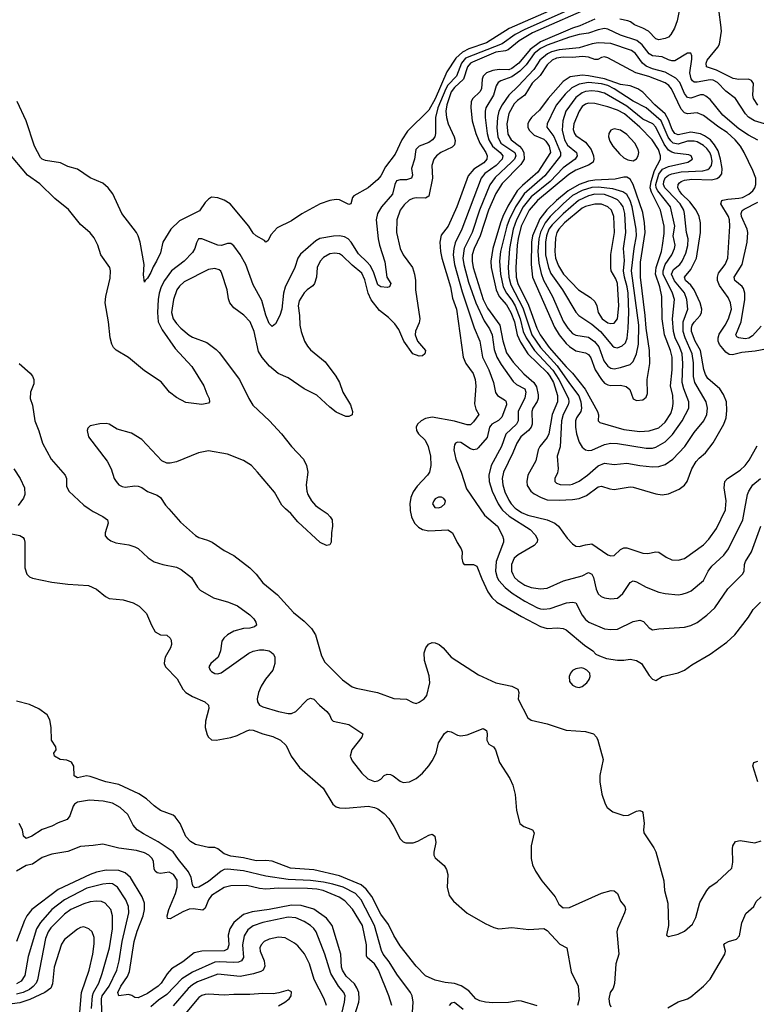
# Model space of a CAD drawing. Header units: inches. Extents: x 884549 to 1028252, y 526810 to 653624.
# Tile 903 of 1056: x 991969 to 996580, y 606897 to 613063. Entities that reach past the tile are written whole.
import ezdxf

# ---------------------------------------------------------------- set-up
doc = ezdxf.new("R2010")
doc.units = ezdxf.units.IN
doc.header["$MEASUREMENT"] = 0
doc.layers.add('A9690', color=7, linetype='Continuous')
doc.layers.add('A9691', color=7, linetype='Continuous')

msp = doc.modelspace()

# ---------------------------------------------------------------- linework, layer by layer
at = {"layer": 'A9690', "color": 5}
for points, elevation in [([(992404.6, 610000), (992430, 609983.1), (992490, 609952.2), (992518, 609930), (992523.8, 609910), (992503.7, 609850), (992504.9, 609830), (992515.8, 609815.8), (992539.3, 609799.3), (992570, 609787), (992653.1, 609773.1), (992690, 609762), (992710, 609750.6), (992772.8, 609692.8), (992810, 609666.7), (992864.7, 609650), (992950, 609633.6), (992979.6, 609619.6), (993044.9, 609570), (993081.3, 609510), (993099.3, 609490), (993182.4, 609442.4), (993275.2, 609415.2), (993331.9, 609391.9), (993410, 609334.9), (993435.6, 609310), (993447, 609290), (993450.4, 609270), (993439.3, 609260.7), (993410, 609252.6), (993370, 609251), (993310, 609232.8), (993270.3, 609210), (993247.4, 609190), (993234.9, 609170), (993226, 609110), (993212.2, 609070), (993164.9, 609030), (993154, 609010), (993160.7, 608990), (993170, 608980.7), (993190, 608968.5), (993210, 608967), (993230, 608972.4), (993403.8, 609096.2), (993430, 609108), (993470, 609116.5), (993496.9, 609116.9), (993530, 609110.4), (993542.9, 609102.9), (993557.1, 609090), (993565.3, 609070), (993565.3, 609030), (993553.1, 608990), (993507.5, 608932.5), (993481.6, 608890), (993464.5, 608850), (993455.3, 608810), (993457.4, 608790), (993470, 608770.4), (993490, 608760.2), (993589.4, 608729.4), (993650, 608717.3), (993670, 608717.7), (993696.9, 608730), (993770, 608805.7), (993790, 608814), (993810, 608808.2), (993844.9, 608770), (993892.4, 608730), (993908.2, 608710), (993920.3, 608680.3), (993930.4, 608670.3), (994028.8, 608648.8), (994116, 608590), (994111, 608570), (994049, 608490), (994038.7, 608450), (994050, 608422), (994110, 608344.9), (994147.9, 608307.9), (994190, 608292.2), (994210, 608295.3), (994230, 608307), (994250.9, 608329.1), (994270, 608338), (994290, 608336), (994307.4, 608327.4), (994350, 608294), (994370, 608286.7), (994409.6, 608290.4), (994450, 608310.7), (994490, 608343.8), (994530, 608390.3), (994550, 608420.9), (994575, 608470), (994590, 608534.8), (994627.1, 608592.9), (994638.3, 608601.7), (994650, 608606.4), (994670, 608602), (994710, 608582.4), (994730, 608578), (994770, 608584.9), (994870, 608624.2), (994890, 608610.4), (994894.7, 608590), (994892.2, 608550), (994906.6, 608526.6), (994934.8, 608510), (994946.8, 608490), (994972.4, 608410), (995037.6, 608310), (995056.4, 608270), (995070.3, 608210.3), (995078.4, 608110), (995099.6, 608030), (995125.5, 608010), (995179.1, 607990), (995190.3, 607970.3), (995171.3, 607890), (995170.3, 607810), (995178, 607770), (995197, 607730), (995238.3, 607670), (995321.1, 607570), (995343.8, 607523.8), (995370, 607501.6), (995410, 607503.1), (995610, 607592.7), (995670.4, 607610.4), (995690, 607607.7), (995710, 607590.7), (995730, 607542.8), (995757.3, 607510), (995762, 607490), (995755.5, 607470), (995710.3, 607369.8), (995707.4, 607350), (995718.6, 607210), (995700.8, 607150), (995692.5, 607027.5), (995683, 606997), (995666, 606970), (995657.6, 606930), (995660.7, 606900.7), (995670, 606880.7)], 2160), ([(992902, 610000), (992975.3, 609915.3), (993070, 609832), (993090, 609820.3), (993144.3, 609804.3), (993174.9, 609790), (993250, 609738.7), (993310, 609706.4), (993410, 609630.3), (993450.3, 609590), (993490, 609536.4), (993582, 609462), (993682.6, 609350), (993750, 609296.5), (993795.5, 609250), (993820.7, 609210), (993858.4, 609078.4), (993879.1, 609039.1), (993990, 608928), (994050, 608884.4), (994075.6, 608875.6), (994209.3, 608849.3), (994310, 608811.8), (994390, 608808.4), (994430, 608786), (994450, 608781.3), (994470, 608788.5), (994501.6, 608810), (994517.7, 608830), (994536.5, 608910), (994533, 608953), (994502.6, 609050), (994501.3, 609098.7), (994511.7, 609128.3), (994527.5, 609152.5), (994550, 609162), (994570, 609160.5), (994594.8, 609150), (994620.7, 609130), (994670.8, 609070), (994840.2, 608960.2), (994949.5, 608909.5), (995049.7, 608889.7), (995086.3, 608870), (995093.7, 608850), (995088.4, 608808.4), (995149.2, 608690), (995170, 608675.5), (995270, 608653.8), (995390, 608614.5), (995510, 608604.9), (995561.3, 608590), (995579.1, 608570), (995587.9, 608550), (995622, 608430), (995600.1, 608330), (995599.5, 608290), (995612.5, 608212.5), (995632.9, 608152.9), (995645.7, 608130), (995682.6, 608102.6), (995750, 608078.6), (995779.4, 608080.6), (995830, 608106.4), (995850, 608110.4), (995864.9, 608104.9), (995870, 608098), (995878.7, 608030), (995873.7, 607990), (995876.5, 607970), (995937.3, 607877.3), (995950, 607850.7), (996001.7, 607670), (996004.6, 607610), (996026, 607530), (996030.4, 607389.6), (996018, 607330), (996030, 607321), (996090, 607336.3), (996130, 607354.9), (996180.7, 607399.3), (996200.5, 607439.5), (996226.1, 607533.9), (996269.8, 607610.2), (996288, 607632), (996335.5, 607664.5), (996425.7, 607750), (996432.8, 607787.2), (996429.8, 607870.2), (996433.7, 607890), (996450, 607916.4), (996477.7, 607922.3), (996570, 607908.3), (996610, 607920.2)], 2180), ([(993850.1, 610000), (993893.4, 609970), (993913.4, 609950), (993924.9, 609930), (993927.7, 609890), (993920.4, 609850), (993919.1, 609790), (993910, 609774), (993890, 609769.4), (993850, 609789.6), (993710, 609918.9), (993665.4, 609970), (993633.5, 610000)], 2180), ([(994412.5, 610000), (994412.9, 609990), (994422, 609950), (994441, 609910), (994464.4, 609884.4), (994490.5, 609870.5), (994530, 609862.4), (994650, 609868.9), (994678, 609850), (994708.1, 609788.1), (994733.4, 609750), (994739.6, 609730), (994736.5, 609690), (994742, 609662), (994751.8, 609651.8), (994810, 609650.2), (994830, 609640.3), (994861.2, 609561.1), (994900.1, 609480.1), (994923.8, 609443.8), (994954.9, 609414.9), (995110, 609325), (995230, 609262.3), (995270, 609250.7), (995334.5, 609254.5), (995370, 609250.2), (995390, 609242.8), (995504.8, 609144.8), (995555.5, 609110), (995576.3, 609090), (995598.5, 609078.5), (995643.1, 609063.1), (995710, 609052.7), (995750, 609051.8), (995790, 609058.8), (995830.5, 609050.5), (995861.3, 609030), (995910, 608955.5), (995930, 608933), (995950, 608925.5), (995991.1, 608948.9), (996090, 608971.8), (996129.5, 608990), (996176.4, 609023.6), (996291.8, 609090), (996395.1, 609164.9), (996445.6, 609210), (996530, 609321.3), (996561, 609370), (996605.6, 609414.4)], 2220), ([(994851.5, 610000), (994879.5, 609959.5), (994959.2, 609890), (994990.3, 609830), (994996.9, 609810), (994996.5, 609790), (994952.4, 609670), (994946.5, 609610), (994956.8, 609570), (994967.4, 609550), (995007.4, 609507.4), (995052, 609472), (995130, 609420.6), (995210, 609379.2), (995230, 609373.3), (995250, 609370.8), (995290, 609375.9), (995391.1, 609411.1), (995430, 609416), (995450, 609411.3), (995490, 609333.8), (995510, 609306.8), (995531.8, 609290), (995630, 609248.5), (995670, 609244), (995710, 609247), (995810, 609293), (995850, 609302.7), (995873.5, 609293.5), (995910, 609253.4), (995930, 609241.7), (995970, 609247.6), (996130, 609258), (996170, 609267.9), (996210, 609287.9), (996270, 609334.3), (996319.9, 609380.1), (996402.5, 609497.5), (996494, 609590), (996504.5, 609610), (996505.8, 609650), (996513, 609670), (996549.9, 609730), (996608.5, 609890)], 2240), ([(994984.2, 610000), (994990.6, 609990.6), (995032.8, 609952.8), (995163.8, 609870), (995196.5, 609836.5), (995209.2, 609810), (995207.2, 609790), (995189.2, 609770), (995088.2, 609711.8), (995065.1, 609690), (995048.4, 609650), (995048.4, 609610), (995055.6, 609590), (995067.1, 609570), (995086.4, 609550), (995130, 609521.8), (995170, 609507.3), (995230, 609498.4), (995270, 609503.2), (995371.9, 609548.1), (995490, 609579.7), (995530, 609600.7), (995549.4, 609589.4), (995561.1, 609570), (995576.7, 609496.7), (995590, 609468), (995608, 609450), (995630, 609441.6), (995670, 609434.9), (995710, 609440.3), (995745.1, 609470), (995790, 609538.9), (995810, 609547.9), (995830, 609542.8), (995890, 609509.2), (995970, 609478.5), (996008.7, 609468.7), (996090, 609461.4), (996115.9, 609464.1), (996150, 609475), (996172.9, 609487), (996248.8, 609551.2), (996279.4, 609610), (996300.5, 609639.5), (996377.3, 609710), (996406.6, 609750), (996496.1, 609930), (996508.7, 610000)], 2260), ([(995075.7, 610000), (995110, 609977.5), (995150, 609960.1), (995271.6, 609930), (995319.2, 609910), (995341.5, 609890), (995395.4, 609815.4), (995430, 609779.6), (995450, 609766.7), (995470, 609764.5), (995510, 609775.1), (995550, 609779.3), (995650, 609712.4), (995670, 609704.4), (995690, 609707.9), (995730, 609745.2), (995750, 609755.2), (995770, 609754.3), (995870, 609720.9), (995900, 609720), (995950, 609730.2), (995970, 609727.6), (996016.4, 609696.4), (996050, 609680.9), (996090, 609677.3), (996130, 609687.9), (996250, 609774.2), (996282.5, 609810), (996330, 609877.4), (996385.9, 609994.1), (996386.5, 610000)], 2280), ([(991888, 609850), (991970, 609832), (991990, 609820.2), (991997.2, 609810), (992002, 609790), (992001.2, 609630), (992012.9, 609590), (992030, 609574.6), (992050, 609564.6), (992170, 609540.3), (992270, 609527.9), (992399.5, 609519.5), (992450, 609497.1), (992506.4, 609450), (992530, 609438.9), (992616, 609430), (992678.8, 609410), (992718, 609390), (992763.4, 609343.4), (992793.4, 609270), (992816.3, 609230), (992850, 609210.4), (992890, 609208.5), (992910, 609190.6), (992916.4, 609176.4), (992918.4, 609150), (992913.8, 609130), (992880.2, 609070), (992875.2, 609050), (992873.8, 609030), (992881.7, 609010), (992954.5, 608934.5), (992990.1, 608870.1), (993008.2, 608850), (993050, 608824.4), (993128.2, 608790), (993150.4, 608770), (993154, 608750), (993132.3, 608670), (993130.9, 608630), (993143.4, 608583.4), (993150.2, 608570.2), (993170, 608553.4), (993198, 608550), (993290, 608566.8), (993330, 608580.5), (993390, 608610.2), (993410, 608614.8), (993430, 608613.4), (993490, 608590.2), (993553.4, 608573.4), (993601.6, 608550), (993637.8, 608517.7), (993669.1, 608450), (993719.7, 608379.7), (993868.8, 608250), (993930, 608150.3), (993950, 608134.2), (993970, 608126.2), (994010, 608124), (994150, 608137.7), (994190, 608130.2), (994210, 608120.3), (994250, 608092.4), (994280.5, 608060.5), (994311.2, 608011.2), (994350, 607933.4), (994370, 607914.4), (994387.1, 607907.1), (994431.8, 607908.2), (994461.3, 607918.7), (994530, 607956.4), (994550, 607962), (994566.8, 607950), (994573.1, 607910), (994561.3, 607850), (994561.6, 607830), (994570, 607814.8), (994625.8, 607765.8), (994641.1, 607741.1), (994648, 607710), (994644.9, 607630), (994657.5, 607577.5), (994683.5, 607543.5), (994770, 607467), (994881.9, 607401.9), (994936.9, 607376.9), (994968.6, 607368.6), (995050, 607376.8), (995155.4, 607364.6), (995250, 607372.3), (995270, 607359.5), (995350, 607272.4), (995393, 607250), (995420.3, 607100.3), (995465.5, 607010), (995470.3, 606929.7), (995460.5, 606890)], 2140), ([(995207.7, 606887.7), (995110, 606917.1), (995090, 606918.6), (995028.8, 606908.8), (994930, 606906.6), (994884, 606910), (994850, 606918.4), (994823.5, 606930), (994780.6, 606980.6), (994733, 607013), (994690, 607026.4), (994632.5, 607032.5), (994570, 607047.6), (994510, 607075.8), (994450, 607136.3), (994350, 607262.6), (994310, 607328.2), (994277, 607397), (994230, 607461.6), (994172.5, 607572.5), (994138.2, 607618.2), (994105.6, 607645.6), (993970, 607701.6), (993810, 607739.3), (993664.5, 607750), (993550, 607793.1), (993510, 607797.4), (993450, 607795), (993370, 607814.1), (993290, 607824.9), (993250, 607839.3), (993210, 607870.9), (993190, 607879.2), (993150, 607879.1), (993070, 607896.9), (993037.4, 607917.3), (993010, 607947.8), (992972.8, 608030), (992942, 608070), (992930, 608080.4), (992850, 608109.7), (992810, 608139.7), (992763.9, 608183.9), (992715, 608215), (992590, 608273.3), (992509.2, 608290), (992410, 608324.2), (992387.7, 608327.7), (992330, 608315.8), (992310, 608326.6), (992308.2, 608388.1), (992293.3, 608413.3), (992264.6, 608424.6), (992222.7, 608430), (992186.6, 608450), (992182.4, 608470), (992197, 608490), (992195.1, 608510), (992167.3, 608550), (992165.6, 608630), (992158.3, 608678.3), (992140.4, 608710), (992090, 608746.3), (992030, 608774.2), (991950, 608794.2)], 2140), ([(996589.7, 608290), (996557, 608390), (996565.2, 608410), (996590, 608419.1)], 2180), ([(994423.3, 606783.3), (994431.7, 606910), (994425, 606950), (994415.3, 606970), (994330, 607084.8), (994282.3, 607162.3), (994244.5, 607210), (994233.4, 607233.4), (994189.6, 607390), (994105.7, 607550), (994070, 607591.1), (993994.2, 607630), (993928.6, 607650), (993870, 607661.9), (993790, 607672.7), (993650, 607677.7), (993510, 607698.5), (993370, 607732.5), (993270, 607743.1), (993250, 607740.4), (993229.7, 607730.3), (993150, 607666.6), (993090, 607630.7), (993065.8, 607625.8), (993054.7, 607634.7), (993050, 607646), (993042.2, 607690), (993026.1, 607726.1), (992962.7, 607802.7), (992930, 607852.1), (992835, 607915), (992743.5, 607963.5), (992703.5, 607990), (992678.5, 608018.5), (992646.1, 608086.1), (992598.7, 608130), (992550, 608155.5), (992490.9, 608169.1), (992405.6, 608174.4), (992330, 608162.2), (992311.7, 608150), (992303, 608137), (992283, 608077), (992265.7, 608054.3), (992210, 608034), (992170, 608012), (992110, 607990.7), (992045.3, 607950), (992010, 607935.8), (991993.3, 607950), (991987.6, 607990), (991965.1, 608030)], 2160), ([(994298.7, 606890), (994279, 606950), (994214.4, 607110), (994189.6, 607149.7), (994143.9, 607190), (994140, 607200), (994139.1, 607270), (994114.6, 607390), (994052.9, 607492.9), (994004.6, 607544.6), (993967.9, 607567.9), (993869.2, 607609.3), (993830, 607617.5), (993770, 607621.5), (993590, 607623.4), (993510, 607617.3), (993470, 607621.7), (993390, 607639.9), (993290, 607639.2), (993250, 607627.6), (993170, 607578.3), (993150.1, 607550), (993130, 607499.1), (993114.6, 607485.4), (993054, 607494), (993030, 607491.8), (992990, 607476.2), (992910, 607431.5), (992894.2, 607434.2), (992891.6, 607451.6), (992901.7, 607490), (992944, 607590), (992954.3, 607630), (992954.6, 607674.6), (992932.3, 607710), (992904.8, 607724.8), (992850, 607716.4), (992830, 607719.7), (992816.9, 607730), (992810, 607744.2), (992806.3, 607790), (992799, 607810), (992777.3, 607830), (992750, 607844.8), (992700, 607860), (992590, 607874.3), (992490, 607900.6), (992430, 607890.5), (992350, 607884.8), (992270, 607854.6), (992170, 607837.5), (992110, 607815.9), (992050, 607775.3), (992010, 607766), (991948.7, 607730)], 2180), ([(994062.1, 606817.9), (994091.7, 606910), (994095, 606930), (994091.6, 606970), (994080.4, 607000.4), (994065.2, 607025.2), (994013, 607073), (993989.9, 607110), (993983.3, 607130), (993978.7, 607210), (993925, 607390), (993890, 607435.4), (993810, 607492), (993730, 607516.3), (993670, 607518.4), (993530, 607490.6), (993423.7, 607476.4), (993370, 607458.4), (993310.1, 607410), (993285, 607370), (993274.8, 607330), (993277.6, 607270), (993270, 607242.5), (993248.6, 607231.4), (993109.5, 607230.5), (993061.8, 607218.2), (992990, 607162.2), (992920.2, 607119.8), (992892.5, 607087.5), (992855.4, 607030), (992836.3, 607010), (992770, 606965), (992710, 606938.1), (992690, 606938.5), (992671.7, 606951.7), (992650, 606959.1), (992589.9, 606949.9), (992583.8, 606970), (992603.1, 607010), (992643.2, 607070), (992657.2, 607102.8), (992684.8, 607290), (992704.6, 607355.4), (992742.9, 607450), (992749.9, 607490), (992749.9, 607530), (992735.9, 607570), (992661.9, 607690), (992630, 607719.9), (992590, 607734.1), (992510, 607736), (992450, 607723.3), (992410, 607709.5), (992210, 607616.1), (992046.1, 607490), (992014.4, 607450), (991998.9, 607421.1), (991949.6, 607290)], 2220), ([(992483.9, 606850), (992481, 606930), (992486, 606950), (992528.5, 607010), (992576.2, 607110), (992591.5, 607170), (992609.7, 607290.3), (992651.3, 607470), (992649.9, 607509.9), (992633.9, 607550), (992581.7, 607630), (992550, 607651), (992530, 607653.8), (992490, 607649.4), (992390, 607624.4), (992250, 607551.1), (992170, 607489.9), (992100.3, 607410), (992075.3, 607370), (992023, 607197), (992002.1, 607077.9), (991978.3, 607041.7), (991950, 607025.4)], 2240), ([(992418.9, 606870), (992424.2, 606950), (992430.6, 606970), (992463.9, 607030), (992486.1, 607090), (992531.8, 607250), (992549.5, 607370), (992550.5, 607450), (992538.7, 607490), (992504.4, 607530), (992480.5, 607540.5), (992450, 607543.6), (992410, 607538.2), (992370, 607526.1), (992288.5, 607490), (992250, 607461.7), (992164.8, 607375.2), (992147.9, 607350), (992130, 607308.2), (992081.2, 607050), (992071.6, 607030), (992052.6, 607007.4), (992030, 606989.9), (991990, 606970.6), (991950, 606959.9)], 2260), ([(996025, 606875), (996090, 606912.6), (996149.2, 606930), (996170, 606943.8), (996250, 607010.4), (996290, 607053.4), (996383.1, 607210), (996387.4, 607230), (996377.4, 607270), (996382.9, 607277.1), (996406, 607290), (996455.8, 607304.2), (996474.9, 607325.1), (996490, 607406), (996513.8, 607466.2), (996564, 607510), (996579.3, 607540.7), (996610, 607570.8)], 2160), ([(993955, 606705), (994002.3, 606910), (994006, 606950), (993998.7, 606970), (993965.2, 607010), (993917.4, 607090), (993879.1, 607210), (993824.7, 607350), (993810.7, 607370.7), (993790, 607389.8), (993750, 607415.4), (993698.3, 607438.3), (993650, 607442.7), (993490, 607409.9), (993430.8, 607389.1), (993397.1, 607362.9), (993374.5, 607325.5), (993364.4, 607270), (993369.1, 607190.9), (993358.4, 607170), (993338.4, 607161.6), (993310, 607158.2), (993217.4, 607162.6), (993190, 607159.9), (993050, 607097.8), (992984.3, 607055.7), (992890, 606958.1), (992837, 606923), (992790, 606881.5)], 2240), ([(992342.3, 606797.7), (992356.9, 606970), (992403.1, 607110), (992428, 607210), (992435.6, 607275.6), (992435.1, 607315.1), (992422, 607350), (992402, 607370), (992370, 607381), (992350, 607378), (992330, 607368.3), (992250, 607303.1), (992230, 607274.3), (992184.6, 607130), (992174.9, 607025.1), (992163.1, 606996.9), (992126.3, 606970), (992033.7, 606926.3), (991970, 606905.5), (991890, 606896.5)], 2280), ([(993889, 606890), (993875.7, 606930), (993812.2, 607052.2), (993784.1, 607150), (993752.2, 607212.2), (993710, 607263.9), (993690, 607279.8), (993630, 607312.5), (993590, 607318.2), (993530, 607305.3), (993500.3, 607290), (993480.2, 607270), (993473, 607250), (993475.2, 607230), (993498.6, 607170), (993504.2, 607135.8), (993493.8, 607110), (993478.7, 607101.3), (993433.3, 607086.7), (993350, 607071.8), (993210, 607086.3), (993082.9, 607037.1), (993050, 607018.9), (993023.9, 606996.1), (992930, 606888.2)], 2260), ([(993590, 606887.7), (993629.4, 606910), (993655.1, 606930), (993669.2, 606950), (993670, 606974), (993650, 606985.2), (993591.9, 606968.1), (993556.7, 606963.3), (993490, 606965.3), (993410, 606957.3), (993310, 606959.1), (993250, 606954), (993150, 606961.1), (993130, 606958.2), (993110, 606952.2), (993090, 606938.8), (992994.6, 606825.4)], 2280), ([(994745.2, 606865.2), (994690, 606908.4), (994670, 606904), (994657.8, 606890)], 2160)]:
    msp.add_lwpolyline(points, dxfattribs=dict(at, elevation=elevation))
at = {"layer": 'A9690', "color": 5, "elevation": 2220}
msp.add_lwpolyline([(995483.1, 609003.1), (995450, 608997.8), (995430, 608986.9), (995416.9, 608970), (995408.4, 608950), (995410, 608919.1), (995430, 608894.3), (995450, 608883.9), (995470, 608880.2), (995490, 608886.3), (995519.7, 608910), (995533.7, 608930), (995540.5, 608950), (995536.9, 608970), (995519.5, 608990), (995500.1, 609000.1)], close=True, dxfattribs=at)
at = {"layer": 'A9691', "color": 5}
for points, elevation in [([(995482.6, 613157.4), (995130, 613001.6), (995070, 612969.7), (994988.9, 612911.1), (994759.1, 612820.9), (994733.6, 612790), (994702.5, 612710), (994650, 612652.9), (994635.8, 612630), (994586.9, 612510), (994571.8, 612450), (994570.8, 612350), (994566.8, 612330), (994552.8, 612310), (994530, 612292.7), (994470.1, 612269.9), (994449.7, 612250.3), (994441.1, 612190), (994421.7, 612130), (994427, 612090), (994421.5, 612070), (994390, 612059.6), (994350, 612059.6), (994327.3, 612052.7), (994317, 612030), (994302.2, 611970), (994234.5, 611890), (994208.3, 611850), (994201, 611810), (994213.8, 611690), (994221.6, 611650), (994253.7, 611546.3), (994268.1, 611450), (994291.2, 611410), (994284, 611390), (994270, 611386.6), (994230, 611390.7), (994210, 611403.1), (994183.5, 611483.5), (994162.5, 611522.5), (994145, 611545), (994090, 611596.1), (994044.5, 611670), (994025.5, 611690), (994002.4, 611702.4), (993970, 611709.6), (993932.6, 611707.4), (993847.9, 611692.1), (993821.9, 611678.1), (993726, 611594), (993710.2, 611570), (993691.1, 611510), (993630, 611387.6), (993620.1, 611350), (993610.1, 611250), (993597.1, 611210), (993570, 611157), (993550, 611142), (993530, 611160.9), (993510, 611212.3), (993484, 611304), (993430, 611402), (993385.3, 611530), (993350, 611593), (993310, 611646.3), (993290, 611661.3), (993270, 611660.4), (993231.6, 611648.4), (993210, 611650.6), (993110, 611691.1), (993089, 611691), (993074.9, 611665.1), (993065.2, 611630), (993050, 611604.4), (992999.7, 611550), (992920.1, 611490), (992875.4, 611430), (992855.7, 611390), (992842.6, 611350), (992835.9, 611310), (992831.8, 611230), (992836.9, 611170), (992860.3, 611120.3), (992943.2, 611003.2), (993047.4, 610890), (993122.4, 610770), (993139.9, 610719.8), (993156, 610690), (993158, 610670), (993150, 610662), (993110, 610652.7), (993010, 610665.6), (992950, 610697.4), (992906.9, 610730), (992854.9, 610794.9), (992750, 610863.1), (992650, 610947.4), (992573.4, 610993.4), (992556.9, 611010), (992546.2, 611030), (992535.3, 611070), (992525.3, 611170), (992505, 611290), (992508.8, 611330), (992535.1, 611444.9), (992537.4, 611490), (992532.8, 611510), (992477.7, 611590), (992458, 611650), (992436, 611696), (992410, 611728), (992350, 611779.5), (992273.7, 611873.7), (992190, 611942.4), (992094.9, 612034.9), (992017.4, 612090), (991895.7, 612235.7)], 2160), ([(995570, 613150.5), (995179.9, 612980.1), (995094.8, 612930), (995026.9, 612873.1), (995010, 612866.8), (994950, 612858.3), (994803.1, 612796.9), (994790, 612789.9), (994771.7, 612768.3), (994747.7, 612690), (994690, 612637.1), (994670, 612611.9), (994642.7, 612530), (994637.3, 612490), (994640.1, 612450), (994651.6, 612410), (994689.1, 612330), (994694.4, 612305.6), (994690, 612278.9), (994676.2, 612263.8), (994605.8, 612230), (994578.4, 612210), (994560.5, 612190), (994548.2, 612150), (994552.3, 612070), (994530, 611958.3), (994510, 611944.9), (994450, 611947.2), (994430, 611943.7), (994407.5, 611932.5), (994375.9, 611904.1), (994350.7, 611870), (994330.1, 611810), (994326.7, 611730), (994350.7, 611630), (994370.1, 611590), (994427.3, 611510), (994441.2, 611470), (994447.1, 611430), (994446.2, 611370), (994474.3, 611190), (994470, 611164.5), (994447.2, 611112.8), (994445.2, 611090), (994458.5, 611050), (994510.2, 610990), (994505.3, 610970), (994490, 610958.5), (994470, 610955.8), (994429.9, 610969.9), (994374.5, 611050), (994342, 611122), (994317.3, 611157.3), (994278.3, 611198.3), (994220.7, 611240.7), (994168.2, 611308.2), (994149.7, 611350), (994130, 611432.9), (994110, 611476.2), (994050, 611524.5), (993990, 611583.8), (993970, 611596.5), (993940.7, 611600.7), (993910, 611596.1), (993870, 611572.7), (993850, 611551.4), (993831.9, 611510), (993826.5, 611450), (993814.4, 611410), (993803.7, 611396.3), (993768.3, 611371.7), (993750, 611352.9), (993718.9, 611301.1), (993713.2, 611270), (993720.8, 611210), (993721.8, 611150), (993730.1, 611110.1), (993751.3, 611050), (993770, 611018), (993790, 610995.6), (993880.5, 610920.5), (993948.1, 610830), (993970.2, 610790), (993991.1, 610730), (994038.9, 610650), (994052.4, 610610), (994050, 610589.2), (994030, 610577), (994010, 610577.6), (993950, 610605.7), (993910, 610636.4), (993830, 610711.6), (993750, 610751.6), (993650, 610819.9), (993586.8, 610846.8), (993532.1, 610892.1), (993486.2, 610946.2), (993464.6, 610984.6), (993437.6, 611110), (993411.1, 611171.1), (993372.8, 611212.8), (993310, 611258.7), (993284.1, 611290), (993275.6, 611315.6), (993267.2, 611370), (993234.2, 611474.2), (993227.9, 611487.9), (993216.8, 611496.8), (993190, 611504.1), (993150, 611498.2), (992999, 611421), (992970, 611394.6), (992953.8, 611370), (992931.2, 611310), (992919.8, 611230), (992929.5, 611190), (992950, 611159.3), (992977.1, 611130), (993030, 611087.8), (993050, 611075.5), (993140.3, 611040.3), (993198, 610998), (993217.9, 610977.9), (993345.3, 610810), (993403.9, 610690), (993428.9, 610648.9), (993532.9, 610550), (993608.7, 610468.7), (993670, 610388.9), (993745.5, 610310), (993764.7, 610270), (993773.2, 610230), (993762.8, 610150), (993766.2, 610110), (993772.6, 610090), (993796.5, 610050), (993820.5, 610020.5), (993850.1, 610000)], 2180), ([(996100.7, 613139.3), (996083.8, 613056.2), (996067.5, 613010), (996045, 612970), (996030, 612953.8), (996010, 612943.9), (995970, 612935.8), (995950, 612941.8), (995905.4, 612990), (995870, 613009.9), (995817.6, 613030), (995791.8, 613050), (995776.3, 613056.3), (995726.1, 613066.1)], 2220), ([(995315.1, 613130), (995033.4, 613006.6), (994890, 612917.1), (994780.6, 612879.4), (994740.6, 612859.4), (994699.3, 612820.7), (994643, 612737), (994570, 612567.7), (994530, 612495.4), (994396.3, 612363.7), (994361.1, 612310), (994320.3, 612219.7), (994257.9, 612142.1), (994230, 612085.4), (994210, 612062), (994150, 612009.6), (994060.6, 611959.4), (994053, 611950), (994041, 611910), (994030, 611905.1), (993970, 611935.1), (993950, 611936), (993910, 611931.3), (993850, 611909.8), (993734.1, 611845.9), (993670, 611802), (993580.4, 611759.6), (993542.9, 611717.1), (993522.5, 611677.5), (993510, 611669.3), (993500.5, 611680.5), (993450, 611708.7), (993430, 611725.4), (993403.8, 611770), (993286.4, 611910), (993250, 611932.8), (993210, 611947.9), (993170, 611950.7), (993150, 611938.7), (993130, 611918.5), (993094.7, 611865.3), (992970, 611802.7), (992914.8, 611750), (992866, 611670), (992850, 611602.7), (992825.4, 611550), (992804, 611516), (992790, 611478.7), (992770, 611443.7), (992754, 611430), (992750, 611418), (992744.8, 611464.8), (992747.3, 611530), (992722.9, 611670), (992711.6, 611710), (992700.7, 611730), (992608.2, 611850), (992551.4, 611971.4), (992522.8, 612010), (992490, 612039.6), (992410, 612073.3), (992330, 612126.6), (992270, 612144.3), (992225.4, 612165.4), (992130, 612181.9), (992109.9, 612189.9), (992100.4, 612200.4), (992062.7, 612270), (992009.9, 612429.9), (991953.9, 612550)], 2140), ([(996590, 612527.5), (996562.7, 612570), (996558.9, 612590), (996563, 612663), (996550, 612682.2), (996529.9, 612689.9), (996470, 612688.3), (996434.3, 612694.3), (996330, 612747.5), (996268.2, 612768.2), (996265.3, 612790), (996273, 612810), (996338.7, 612890), (996349.9, 612910), (996360.9, 612990), (996358.3, 613030), (996346.3, 613110)], 2220), ([(995570, 613065.3), (995475.5, 613024.5), (995429.1, 613010), (995230, 612923.4), (995164.6, 612875.4), (995093.9, 612790), (995050, 612756.7), (995030, 612749.4), (994970, 612750.3), (994930, 612745.4), (994891, 612730), (994870.7, 612710), (994864.2, 612690), (994858.7, 612630), (994848.6, 612610), (994804.4, 612570), (994795.7, 612550), (994793.6, 612510), (994801.6, 612430), (994824.1, 612350), (994849, 612290), (994886.3, 612230), (994894.3, 612210), (994892.5, 612190), (994873.7, 612166.3), (994812.5, 612127.5), (994775.9, 612084.1), (994704.8, 611890), (994650.5, 611769.5), (994607.1, 611712.9), (994599.8, 611670), (994603.6, 611610), (994612, 611570), (994664.9, 611390), (994679.2, 611319.2), (994703.8, 611250), (994745.1, 610950), (994761.6, 610910), (994806.9, 610846.9), (994820.7, 610810), (994823.9, 610770), (994816.9, 610656.9), (994824.5, 610624.5), (994842, 610590), (994810, 610545.3), (994790, 610526.3), (994770, 610525.6), (994690, 610548.9), (994550, 610572.8), (994510, 610566.2), (994481.7, 610550), (994459.7, 610530), (994451.2, 610510), (994453.2, 610490), (994466, 610470), (994506.5, 610430), (994525.7, 610390), (994540.5, 610330), (994542.3, 610270), (994534.4, 610230), (994522.4, 610210), (994457.5, 610142.5), (994432.9, 610107), (994418.3, 610070), (994411.5, 610030), (994412.5, 610000)], 2220), ([(996630, 612411.3), (996568.3, 612428.3), (996531.8, 612451.8), (996512.3, 612472.3), (996449.9, 612569.9), (996390, 612615), (996337, 612670), (996310, 612683.1), (996290, 612686.8), (996210, 612671.2), (996190, 612671.6), (996180.3, 612680.3), (996171.8, 612691.8), (996164.5, 612730), (996175.9, 612815.9), (996175.9, 612835.9), (996170, 612852.3), (996150, 612853.6), (996070, 612805), (996050, 612804.7), (996030, 612810.5), (995990, 612830.4), (995930, 612835.4), (995910, 612848.6), (995864.9, 612904.9), (995831.7, 612931.7), (995730, 612965.7), (995650, 613003.8), (995630, 613006.5), (995590, 612998.5), (995530, 612978.1), (995470, 612969.3), (995410, 612952.9), (995270, 612903), (995230, 612882.9), (995190, 612849.9), (995140.2, 612779.8), (995099.9, 612740.1), (995050, 612704.3), (994980.3, 612679.7), (994964.4, 612670), (994952, 612648), (994933.9, 612590), (994886.7, 612510), (994882.2, 612490), (994883, 612450), (994895, 612350), (994906.1, 612310), (994928.7, 612270), (994977.4, 612230), (994992.4, 612210), (994989.2, 612190), (994951, 612150), (994881.3, 612098.7), (994857.7, 612070), (994735.8, 611750), (994695.6, 611664.4), (994685.8, 611630), (994681.7, 611590), (994691.2, 611530), (994738.4, 611358.4), (994813.4, 611133.4), (994849, 611050), (994865.4, 610950), (994906.1, 610870), (994934.2, 610790), (994947.2, 610727.2), (994960.7, 610710), (995010, 610677.6), (995015, 610670), (995015.7, 610650), (994987.1, 610572.9), (994967.1, 610552.9), (994924.6, 610530), (994917.9, 610522.1), (994909.5, 610510), (994894.6, 610445.4), (994838.9, 610381.1), (994830, 610374.2), (994810.2, 610369.8), (994790, 610374.4), (994730, 610414.8), (994710, 610417.3), (994697.1, 610410), (994690, 610399.3), (994686.8, 610370), (994699.7, 610310), (994732.1, 610230), (994765.1, 610125.1), (994851.5, 610000)], 2240), ([(996589.2, 612309.2), (996530, 612339.2), (996470, 612379.7), (996370, 612464.5), (996290, 612562), (996264.5, 612584.5), (996250, 612591.6), (996230, 612591.4), (996170, 612571.5), (996150, 612575.8), (996130, 612599.5), (996100.3, 612670), (996075.9, 612695.9), (996010, 612734.8), (995930, 612755.1), (995891, 612771), (995866.7, 612790), (995824.1, 612850), (995798.2, 612870), (995670, 612914.1), (995590, 612918.4), (995551.7, 612911.7), (995470, 612887.2), (995345.5, 612874.5), (995298.7, 612861.3), (995272.1, 612847.9), (995225.7, 612810), (995186.3, 612750), (995090, 612646.6), (995029.8, 612590.2), (994988.2, 612530), (994969.1, 612490), (994959.7, 612450), (994955, 612385), (994961, 612330), (994980.2, 612290), (995068.4, 612230), (995075.1, 612210), (995066.3, 612190), (995048.4, 612170), (994945.4, 612074.6), (994912.2, 612027.8), (994846.7, 611870), (994800.7, 611730), (994751, 611630), (994742.3, 611570), (994748.4, 611530), (994779, 611419), (994824.1, 611290), (994877, 611177), (994910, 611126.3), (994926.2, 611090), (994938.1, 610998.1), (994954.8, 610950), (994982.5, 610902.5), (995057.4, 610797.4), (995079, 610779), (995130, 610750.6), (995137.3, 610730), (995130, 610695.3), (995089.6, 610610), (995088.4, 610550), (995078.3, 610530), (995012.3, 610467.7), (994985.1, 610390), (994920.1, 610270), (994904.7, 610210), (994908, 610170), (994925.7, 610110), (994963.9, 610030), (994984.2, 610000)], 2260), ([(996650, 611001.5), (996573, 610987), (996490, 610977.8), (996430, 610963.2), (996410, 610965.7), (996390, 610980.2), (996370, 611003.2), (996349.6, 611029.6), (996341.8, 611050), (996340.8, 611070), (996347.5, 611092.4), (996385.8, 611150), (996406.2, 611190), (996424.1, 611250), (996418, 611290), (996403.1, 611323.1), (996350, 611397.5), (996337.4, 611430), (996336.4, 611450), (996344.1, 611475.9), (996384.3, 611530), (996402.4, 611570), (996414.8, 611770), (996412.8, 611810), (996406.1, 611830), (996358.1, 611910), (996364.5, 611930), (996370, 611933), (996400.6, 611939.4), (996470, 611944), (996492.7, 611950), (996533.6, 611970), (996558, 611990), (996571, 612010), (996577.3, 612030), (996575.8, 612070), (996558.3, 612118.3), (996503.9, 612230), (996480.9, 612270), (996447.5, 612310), (996396.5, 612356.5), (996345.5, 612390), (996250, 612463.7), (996210, 612478.7), (996150, 612473.5), (996130, 612479.1), (996110, 612501.6), (996048.6, 612630), (996031.3, 612651.3), (996010, 612667.1), (995906.3, 612706.3), (995826, 612730), (995650, 612824.4), (995630, 612829.9), (995610, 612826.1), (995586.9, 612813.1), (995570, 612813.2), (995530, 612827.4), (995492.6, 612832.6), (995430, 612826.5), (995370, 612828.6), (995330, 612822.7), (995302.6, 612810), (995270, 612780.9), (995225.9, 612714.1), (995175.9, 612664.1), (995130, 612591), (995084.1, 612555.9), (995064.8, 612535.2), (995030, 612475), (995019.1, 612410), (995025, 612345), (995045.1, 612310), (995098.1, 612270), (995113.1, 612253.1), (995125.2, 612230), (995127.3, 612190), (995105.2, 612154.8), (994990, 612037), (994950, 611975), (994904.4, 611870), (994852.2, 611710), (994813.6, 611630), (994801.8, 611590), (994800.3, 611550), (994807.9, 611510), (994870.4, 611310.4), (994896.8, 611256.8), (994973.8, 611150), (994992.6, 611052.6), (995017.1, 610977.1), (995057, 610917), (995125.2, 610845.2), (995186.4, 610790), (995203.6, 610763.6), (995214.1, 610714.1), (995213.8, 610690), (995207.4, 610672.6), (995181.1, 610630), (995174.3, 610610), (995176.4, 610530), (995170.5, 610510), (995153.9, 610490), (995106.1, 610450), (995080.3, 610410), (995056.5, 610350), (994997.8, 610230), (994989, 610190), (994992.5, 610150), (995006.2, 610106.3), (995030, 610053.9), (995044.7, 610030), (995070, 610003.7), (995075.7, 610000)], 2280), ([(996610, 611142.9), (996556.9, 611083.1), (996532.2, 611067.8), (996510, 611063.3), (996469.6, 611070), (996457.4, 611077.4), (996450.6, 611090), (996485.7, 611170), (996508.2, 611310), (996508.2, 611350), (996499.9, 611379.9), (996492, 611392), (996444.9, 611430), (996441.7, 611450), (996490.4, 611530), (996523, 611670), (996525.7, 611730), (996522.1, 611750), (996487.8, 611830), (996484.4, 611850), (996492, 611868), (996503, 611877), (996590, 611920.1)], 2260), ([(991966.7, 610910), (992034, 610850), (992049, 610830), (992056.9, 610810), (992057.7, 610782.3), (992037.6, 610730), (992034.4, 610690), (992048.6, 610648.6), (992064.2, 610550), (992088.8, 610488.8), (992112.4, 610410), (992165.3, 610310), (992254, 610210), (992262, 610190), (992262, 610142), (992276.4, 610110), (992370, 610023.1), (992404.6, 610000)], 2160), ([(993633.5, 610000), (993610, 610022), (993564.2, 610104.2), (993457.2, 610230), (993419.2, 610270), (993370, 610302.5), (993270, 610342.3), (993150, 610362.7), (993088.9, 610351.1), (992950, 610294), (992910, 610284.5), (992890, 610285.1), (992859.7, 610299.7), (992733.4, 610433.4), (992670, 610472.7), (992578.9, 610498.9), (992530, 610529.3), (992510, 610534.5), (992470, 610532.7), (992410, 610519), (992394.8, 610505.2), (992390.8, 610490), (992400.5, 610450), (992517.6, 610297.6), (992542, 610250), (992560.9, 610190), (992572, 610170), (992590, 610150.4), (992610, 610139.5), (992630, 610134.9), (992690, 610143.1), (992710, 610141.7), (992733.3, 610133.3), (992770, 610108.9), (992830, 610086), (992850.3, 610070.3), (992882.5, 610022.5), (992902, 610000)], 2180), ([(996386.5, 610000), (996391.6, 610050), (996378.9, 610130), (996383.2, 610170), (996398.5, 610190), (996478.1, 610241.9), (996509.6, 610270.4), (996534.9, 610305.1), (996585, 610395)], 2280), ([(991932, 610250), (991971.6, 610190), (991998.7, 610130), (992001.1, 610090), (991993.2, 610066.8), (991959.4, 610020.6)], 2140), ([(996508.7, 610000), (996524.8, 610090), (996532.1, 610110), (996558.5, 610150), (996605.6, 610190)], 2260)]:
    msp.add_lwpolyline(points, dxfattribs=dict(at, elevation=elevation))
for points, elevation in [([(995490, 612714.4), (995415.2, 612704.8), (995370, 612676.3), (995276.7, 612570), (995223, 612497), (995172.4, 612450), (995158.1, 612430), (995150.6, 612410), (995150.5, 612390), (995158.1, 612370), (995190, 612338.6), (995250, 612313.5), (995262.9, 612302.9), (995283.2, 612270), (995292.2, 612230), (995211.3, 612108.8), (995115.8, 612024.2), (995083.5, 611990), (995024.9, 611895.1), (994992.3, 611830), (994977.8, 611790), (994930, 611630), (994917.5, 611550), (994920.8, 611510), (994950.8, 611370), (994970.2, 611330.2), (995016.5, 611276.5), (995042.6, 611230), (995067.2, 611170), (995083, 611090), (995103.7, 611043.7), (995149.7, 610969.7), (995270, 610852.6), (995287.1, 610830), (995310.7, 610790), (995335.2, 610710), (995334.8, 610670), (995302.1, 610590), (995281.8, 610470), (995270, 610446.2), (995225, 610390), (995214.9, 610370), (995199.1, 610300.9), (995150.1, 610210), (995142.5, 610170), (995146.3, 610146.3), (995168.3, 610110), (995190, 610093), (995232.9, 610070), (995270, 610056.5), (995345.6, 610054.4), (995430, 610058.2), (995470, 610064.5), (995516.3, 610083.7), (995590, 610137.6), (995610, 610141), (995663.8, 610123.8), (995690, 610121), (995790, 610137.1), (995810, 610134.7), (995950, 610094.3), (995990, 610087.7), (996030, 610094), (996097.5, 610122.5), (996130, 610147.1), (996146.6, 610170), (996177, 610250), (996204.3, 610295.7), (996222.3, 610317.7), (996261, 610350), (996310, 610411.8), (996376.5, 610530), (996390.5, 610570), (996395.1, 610615.1), (996392.2, 610670), (996374.8, 610714.8), (996350.7, 610750), (996276.6, 610816.6), (996261.3, 610841.3), (996251.7, 610871.7), (996231.3, 610990), (996197.2, 611050), (996173.7, 611110), (996173.2, 611130), (996179.2, 611150), (996190, 611168.9), (996227.6, 611210), (996236.7, 611230), (996239.2, 611250), (996228.2, 611290), (996190.2, 611370.2), (996170, 611399.9), (996136, 611430), (996131.1, 611450), (996170, 611497.6), (996206.2, 611570), (996230.3, 611729.7), (996229.5, 611789.5), (996221.3, 611830), (996202.5, 611870), (996163, 611923), (996114.5, 611970), (996098.4, 611990), (996089.4, 612010.6), (996090.5, 612030), (996099.2, 612040.8), (996109.7, 612050.3), (996130, 612057), (996177, 612063), (996299.2, 612060.8), (996332.6, 612067.4), (996350, 612078), (996363.1, 612096.9), (996365.4, 612130), (996356.4, 612190), (996340.7, 612240.7), (996318.9, 612278.9), (996292.6, 612310), (996256.3, 612336.3), (996230, 612348.4), (996170, 612358.1), (996090, 612341), (996070, 612349.6), (996054, 612374), (996030, 612436.4), (996010, 612472.4), (995944.9, 612530), (995870, 612609.5), (995838.5, 612630), (995790, 612648.4), (995730, 612656.5), (995630, 612692.9), (995530, 612712)], 2320), ([(995530, 612669), (995470, 612659.5), (995424.5, 612635.5), (995384.1, 612595.9), (995330.1, 612530), (995318.8, 612510), (995270.1, 612410), (995268.7, 612390), (995311.7, 612331.7), (995354.4, 612230), (995354.9, 612210), (995256.1, 612083.9), (995127.6, 611972.4), (995072.5, 611890), (995032.4, 611810), (995018.2, 611770), (994979.5, 611610), (994971.7, 611550), (994978.4, 611470), (994995.6, 611390), (995015.7, 611350), (995050, 611306.4), (995070.5, 611270), (995102.1, 611190), (995120.9, 611110), (995138.5, 611070), (995191.9, 610990), (995306.9, 610866.9), (995343.2, 610810), (995403.3, 610690), (995406.1, 610670), (995401.2, 610650), (995369.8, 610590.2), (995359.4, 610550), (995351.3, 610388.7), (995334, 610330), (995339.2, 610250), (995334.8, 610225.2), (995318.4, 610190), (995318, 610170), (995330, 610159.3), (995351.4, 610151.4), (995410, 610148.9), (995430, 610153), (995470, 610173.5), (995522.9, 610210), (995590, 610268.2), (995630, 610284.5), (995690, 610277.8), (995770, 610285.6), (995850, 610270.7), (995930, 610262.1), (995970, 610263.7), (996010, 610277), (996057.7, 610310), (996133.1, 610390), (996190, 610476.9), (996251.4, 610550), (996269.3, 610590.7), (996275.2, 610630), (996266.7, 610670), (996195.1, 610790), (996187.6, 610827.6), (996185.8, 610914.2), (996178.4, 610970), (996134.5, 611070), (996122.1, 611110), (996122.9, 611170), (996151.6, 611250), (996144.2, 611310), (996130, 611351.7), (996068.1, 611428.1), (996049.7, 611470), (996061.7, 611498.3), (996101.7, 611530), (996116.6, 611550), (996138.4, 611601.6), (996151.7, 611648.3), (996152.9, 611690), (996143.8, 611730), (996130.8, 611850), (996126.2, 611870), (996102.3, 611910), (996025, 611990), (996008.2, 612010), (995999.6, 612030), (996000.6, 612050), (996010, 612072.3), (996030, 612089.3), (996050, 612097.5), (996110, 612108.9), (996244.6, 612115.4), (996275.7, 612124.3), (996287.5, 612132.5), (996298.4, 612150), (996302.7, 612177.3), (996298.2, 612210), (996289.5, 612230), (996270, 612256), (996250, 612274.3), (996210, 612297.5), (996190, 612302.7), (996150, 612301.6), (996090, 612282.9), (996059.6, 612290), (996043.7, 612303.7), (996027.8, 612327.8), (995983.5, 612430), (995890, 612509.9), (995810, 612552), (995691, 612630), (995651.2, 612650), (995610, 612660)], 2340), ([(995550, 612617.1), (995510, 612612.4), (995490, 612604.8), (995450, 612575.2), (995388.5, 612490), (995369, 612430), (995364.4, 612370), (995378.2, 612310), (995397.4, 612277.4), (995454.8, 612230), (995459.2, 612210), (995445.8, 612190), (995370, 612134.2), (995289.1, 612050), (995170, 611953.3), (995121.4, 611890), (995079.7, 611810), (995057.5, 611750), (995034.5, 611630), (995026.2, 611510), (995030.7, 611450), (995042.5, 611402.5), (995117.8, 611257.8), (995174.9, 611090), (995228.2, 611010), (995334.2, 610894.2), (995410, 610783.7), (995468.1, 610708.1), (995481.5, 610670), (995485.3, 610630), (995481, 610610), (995454.8, 610570), (995448.5, 610550), (995447.2, 610510), (995453.4, 610470), (995470, 610418), (995490, 610385.5), (995510, 610369.2), (995530, 610364), (995550, 610366.1), (995630, 610401.5), (995670, 610410.1), (995710.5, 610409.5), (995890, 610379), (995930, 610378.4), (995950, 610385), (996010, 610420.1), (996055.6, 610464.4), (996114.9, 610550), (996158.4, 610630), (996157.5, 610670), (996125.2, 610750), (996115.6, 610790), (996120.1, 610910), (996116.2, 610970), (996102.1, 611010), (996071.2, 611070), (996060.4, 611110), (996056.1, 611190), (996066.7, 611310), (996054.5, 611350), (995996.4, 611470), (995996.4, 611490), (996010, 611530), (996051.7, 611590), (996066.7, 611630), (996071.5, 611650), (996058.9, 611710), (996070.3, 611770), (996041.6, 611890), (995963.6, 611990), (995953.5, 612010), (995951.2, 612030), (995970, 612094.3), (995993.2, 612126.8), (996030, 612143.6), (996151.1, 612170), (996179.3, 612190), (996172, 612210), (996156.8, 612216.8), (996070, 612226.9), (996050, 612232.2), (996030, 612245.6), (996003.2, 612283.2), (995950, 612389.3), (995931.3, 612410), (995870, 612440.7), (995770, 612520.4), (995630, 612602.9), (995590, 612613.5)], 2360), ([(995530, 612539.2), (995510, 612532.9), (995490, 612518.7), (995470, 612490.6), (995436.9, 612410), (995434.1, 612374.1), (995440.9, 612350), (995450, 612337.1), (995510, 612295.1), (995546, 612250), (995561.4, 612210), (995563.6, 612190), (995557.9, 612170), (995530, 612152.3), (995450, 612121.1), (995405.9, 612094.1), (995209.3, 611930.7), (995158.2, 611870), (995108.9, 611770), (995088.3, 611691.7), (995081.9, 611650), (995074.5, 611510), (995076.9, 611450), (995086.7, 611410), (995154.3, 611274.3), (995206.7, 611130), (995226.7, 611090), (995282.8, 611010), (995390, 610887.8), (995429, 610850), (995508.9, 610748.9), (995585.3, 610610), (995591.9, 610588.1), (995590.4, 610550), (995599.9, 610539.9), (995750, 610495.8), (995850, 610483), (995910, 610487.8), (995970, 610507.8), (996010, 610542.2), (996043.8, 610596.2), (996056, 610630), (996060.1, 610659.9), (996056.6, 610710), (996043.5, 610770), (996053.5, 610870), (996052.3, 610950), (996043.2, 610990), (996004.5, 611090), (995991.1, 611190), (995987.9, 611330), (995976.5, 611390), (995949.3, 611470), (995953.5, 611510), (995985.3, 611610), (995992.4, 611647.6), (996002.7, 611722.7), (996002.1, 611770), (995980.4, 611870), (995922.9, 611982.9), (995916.2, 612010), (995921.4, 612050), (995941.5, 612118.5), (995979.4, 612190), (995980.3, 612210), (995966.5, 612250), (995927.5, 612310), (995850.1, 612390.1), (995753.8, 612473.8), (995710, 612496), (995650, 612517.4), (995570, 612537.3)], 2380), ([(995690, 612378.6), (995670, 612371.4), (995656.8, 612350), (995654.9, 612330), (995662.2, 612302.2), (995682.6, 612270), (995722.4, 612222.4), (995750, 612197.2), (995775, 612185), (995810, 612179.5), (995830, 612191.1), (995841.3, 612210), (995845, 612230), (995841.2, 612250), (995820.1, 612290), (995770, 612344.6), (995730, 612370.6)], 2420), ([(995750, 612077.2), (995696.9, 612063.1), (995570, 612057.5), (995530, 612050.4), (995470, 612030.2), (995402.8, 611990), (995330.1, 611930), (995269, 611871), (995224.2, 611815.8), (995179.9, 611710), (995171.9, 611670), (995170, 611530), (995179.6, 611450), (995316.7, 611136.7), (995346.1, 611090), (995390, 611035.3), (995410, 611016.3), (995450, 610989.6), (995510, 610976.4), (995530, 610965.9), (995544.1, 610944.1), (995570.8, 610870), (995610, 610809.5), (995630, 610787), (995650, 610775.5), (995670, 610771.5), (995730, 610773.8), (995764.8, 610764.8), (995787.5, 610747.5), (995810, 610688), (995830, 610678.2), (995870, 610682), (995890, 610698), (995897.7, 610722.3), (995897.5, 610810), (995913.1, 610910), (995911.2, 610990), (995890.2, 611130.2), (995884.9, 611210), (995854.3, 611450), (995855, 611545), (995883.5, 611730), (995880.2, 611790), (995870, 611855.1), (995809.9, 612030), (995790, 612063), (995770, 612076.6)], 2420), ([(995590, 612014.4), (995550, 612011.7), (995490, 611993.9), (995430, 611961), (995370, 611909.9), (995290, 611829.6), (995257.2, 611790), (995230, 611733.1), (995218.3, 611690), (995213.3, 611610), (995218.4, 611538.4), (995232.4, 611472.4), (995248.3, 611431.6), (995304.1, 611330), (995370, 611173.8), (995400.1, 611130), (995430, 611098.4), (995450, 611087.4), (995530, 611073.5), (995567.8, 611047.8), (995593.3, 611013.3), (995625.4, 610925.4), (995650, 610892), (995670, 610880.1), (995690, 610876.6), (995730, 610885.1), (995790, 610902.5), (995810, 610921.2), (995830.7, 610969.3), (995843, 611030), (995843.8, 611150), (995798.4, 611490), (995814.8, 611630), (995830.2, 611710), (995828.1, 611750), (995802.5, 611890), (995790, 611930), (995768.3, 611968.3), (995745.1, 611985.1), (995682.4, 612002.4)], 2440), ([(995570, 611969.7), (995530, 611960.1), (995467.4, 611930), (995370, 611847.8), (995301.8, 611778.2), (995282, 611750), (995266.6, 611710), (995261.3, 611670), (995261.1, 611590), (995278.5, 611510), (995294, 611474), (995366.6, 611370), (995450.1, 611230.1), (995469.6, 611209.6), (995550, 611156), (995603.9, 611110), (995680.1, 611020.1), (995690, 611011.6), (995710, 611008.6), (995740.7, 611019.3), (995760.7, 611039.3), (995771.4, 611068.6), (995778.1, 611130), (995782.8, 611230), (995776.8, 611350), (995772.2, 611390), (995754.2, 611450), (995748.2, 611490), (995754.1, 611554.1), (995748.9, 611628.9), (995762.8, 611730), (995757.5, 611850), (995746.7, 611890), (995732.5, 611912.5), (995710, 611934.1), (995680.5, 611950), (995630, 611968.2)], 2460), ([(995570, 611908.3), (995510, 611892.4), (995490, 611881.9), (995379.9, 611790), (995342.8, 611750), (995330.8, 611730), (995323, 611697), (995319.6, 611610), (995323.1, 611570), (995341.1, 611521.1), (995373.4, 611470), (995467.3, 611370), (995542.5, 611322.5), (995570, 611297.7), (995582.3, 611270), (995589.1, 611230), (995614.7, 611190), (995650, 611164.2), (995670, 611159.3), (995690, 611162.5), (995710.3, 611189.7), (995719.8, 611270), (995711.2, 611410), (995700.6, 611440.6), (995670.9, 611490), (995668.5, 611508.5), (995668.3, 611591.7), (995691.8, 611730), (995688.6, 611830), (995673.2, 611870), (995650.2, 611890.2), (995610, 611906.8)], 2480), ([(994610, 610073.1), (994590, 610072.9), (994570, 610061.3), (994560.3, 610050), (994553.4, 610030), (994567.7, 610007.7), (994590, 610004.9), (994610, 610012), (994631.1, 610030), (994634.7, 610050), (994624.4, 610064.4)], 2240)]:
    msp.add_lwpolyline(points, close=True, dxfattribs=dict(at, elevation=elevation))

doc.saveas('drawing.dxf')
